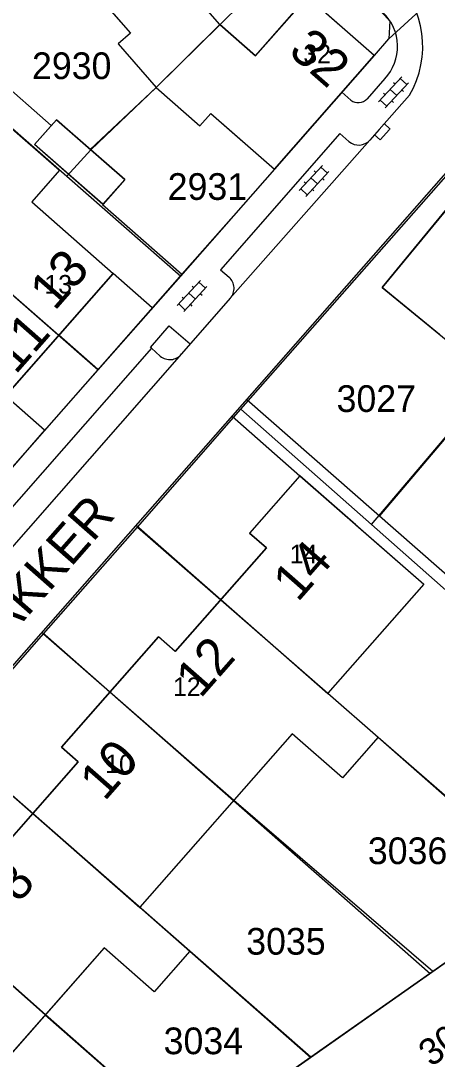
# Model space of a CAD drawing. Extents: x 148816 to 151297, y 399515 to 402500.
# Drawn here: x 150839.5 to 150867.6, y 400687.3 to 400757.3 of the extents above; entities that cross this region are included whole.
import ezdxf

# ---------------------------------------------------------------- set-up
doc = ezdxf.new("R2010")
doc.units = 0
for name, color, linetype in [('B01 Hoofdgebouw  [T] Norm', 7, 'Continuous'), ('B01 hoofgebouw', 7, 'Continuous'), ('B02 Bijgebouw  [D] Norm', 7, 'Continuous'), ('B07 Tussenmuur  [T] Norm', 7, 'Continuous'), ('G01 perceelsgrens', 7, 'Continuous'), ('S02 Open verharding  Norm', 7, 'Continuous'), ('S05 Water  Norm', 7, 'Continuous'), ('T04 Haag heg  [D] Gem', 7, 'Continuous'), ('V00 Kant verharding algemeen  [T] Norm', 7, 'Continuous'), ('V00 Kant verharding algemeen secundair  [T] Gem', 7, 'Continuous'), ('Z01 perceelnummer', 7, 'Continuous'), ('Z02 huisnummer', 7, 'Continuous'), ('Z02 Huisnummer  [Tekst] Norm', 7, 'Continuous'), ('Z06 straatnaam', 7, 'Continuous')]:
    doc.layers.add(name, color=color, linetype=linetype)

msp = doc.modelspace()

# ---------------------------------------------------------------- linework, layer by layer
at = {"layer": 'B01 Hoofdgebouw  [T] Norm'}
for p, q in [((150839.594, 400764.866), (150846.89, 400756.492)), ((150852.908, 400757.082), (150850.801, 400759.49)), ((150855.314, 400754.967), (150858.81, 400758.95)), ((150863.31, 400755), (150858.81, 400758.95)), ((150846.89, 400756.492), (150846.06, 400755.77)), ((150852.908, 400757.082), (150855.314, 400754.967)), ((150846.06, 400755.77), (150848.62, 400752.83)), ((150858.942, 400750), (150863.31, 400755)), ((150848.62, 400752.83), (150851.57, 400750.25)), ((150852.292, 400751.083), (150851.57, 400750.25)), ((150852.292, 400751.083), (150853.532, 400750)), ((150838.973, 400750), (150842.1, 400747.252)), ((150853.532, 400750), (150856.6, 400747.32)), ((150856.6, 400747.32), (150858.942, 400750)), ((150870.911, 400747.93), (150863.861, 400739.358)), ((150842.1, 400747.252), (150840.226, 400745.118)), ((150840.226, 400745.118), (150845.71, 400740.3)), ((150820.55, 400711.66), (150845.71, 400740.3)), ((150863.861, 400739.358), (150893.796, 400714.753)), ((150858.305, 400726.639), (150854.919, 400722.788)), ((150858.305, 400726.639), (150866.657, 400719.331)), ((150856.046, 400721.798), (150854.919, 400722.788)), ((150849.902, 400714.803), (150856.046, 400721.798)), ((150866.657, 400719.331), (150860.199, 400711.986)), ((150842.234, 400708.361), (150848.775, 400715.793)), ((150849.902, 400714.803), (150848.775, 400715.793)), ((150860.199, 400711.986), (150863.578, 400709.015)), ((150857.788, 400709.245), (150847.515, 400697.558)), ((150861.168, 400706.274), (150857.788, 400709.245)), ((150863.578, 400709.015), (150861.168, 400706.274)), ((150843.361, 400707.371), (150842.234, 400708.361)), ((150837.229, 400700.384), (150843.361, 400707.371)), ((150847.515, 400697.558), (150850.895, 400694.587)), ((150845.112, 400694.823), (150824.57, 400671.446)), ((150848.492, 400691.853), (150845.112, 400694.823)), ((150850.895, 400694.587), (150848.492, 400691.853))]:
    msp.add_line(p, q, dxfattribs=at)
at = {"layer": 'B01 hoofgebouw'}
for points in [[(150852.292, 400751.083), (150856.6, 400747.32), (150863.31, 400755), (150858.81, 400758.95), (150855.314, 400754.967), (150852.908, 400757.082), (150850.801, 400759.49), (150854.79, 400762.98), (150847.09, 400771.78), (150843.101, 400768.29), (150841.06, 400770.631), (150839.238, 400773.114), (150843.51, 400776.25), (150836.58, 400785.69), (150832.31, 400782.54), (150830.61, 400784.84), (150825.78, 400781.27), (150827.63, 400778.75)], [(150827.63, 400778.75), (150828.525, 400779.407), (150835.108, 400770.439), (150834.221, 400769.788), (150836.37, 400766.86), (150838.75, 400764.13), (150839.593, 400764.865), (150846.888, 400756.492), (150846.06, 400755.77), (150848.62, 400752.83), (150851.57, 400750.25), (150852.301, 400751.086)], [(150838.344, 400750.552), (150842.1, 400747.252), (150840.226, 400745.118), (150845.71, 400740.3), (150820.55, 400711.66), (150815.066, 400716.478), (150813.21, 400714.36), (150809.455, 400717.661)], [(150846.5, 400746.62), (150845.016, 400744.934), (150840.41, 400748.99), (150841.89, 400750.65), (150846.5, 400746.62)], [(150867.723, 400736.182), (150863.861, 400739.358), (150870.911, 400747.93), (150874.87, 400744.671), (150873.918, 400743.512), (150881.102, 400737.609), (150882.054, 400738.768), (150889.701, 400732.48), (150888.749, 400731.321), (150895.936, 400725.415), (150896.888, 400726.574), (150900.846, 400723.325), (150897.67, 400719.463)], [(150862.067, 400723.347), (150858.305, 400726.639), (150854.919, 400722.788), (150856.046, 400721.798), (150849.902, 400714.803), (150848.775, 400715.793), (150842.234, 400708.361), (150843.361, 400707.371), (150837.229, 400700.384), (150836.102, 400701.374), (150829.563, 400693.947), (150830.69, 400692.957), (150824.555, 400685.971), (150823.428, 400686.961), (150816.89, 400679.526), (150818.019, 400678.534), (150814.845, 400674.923), (150818.6, 400671.622)], [(150862.067, 400723.347), (150866.657, 400719.331), (150860.199, 400711.986), (150863.578, 400709.015)], [(150863.578, 400709.015), (150861.168, 400706.274), (150857.788, 400709.245), (150847.515, 400697.558), (150850.895, 400694.587), (150848.492, 400691.853), (150845.112, 400694.823), (150824.57, 400671.446), (150827.95, 400668.476), (150825.435, 400665.614), (150818.6, 400671.622)]]:
    msp.add_lwpolyline(points, dxfattribs=at)
at = {"layer": 'B02 Bijgebouw  [D] Norm'}
for p, q in [((150841.89, 400750.65), (150841.31, 400750)), ((150842.634, 400750), (150841.89, 400750.65)), ((150841.31, 400750), (150840.41, 400748.99)), ((150846.5, 400746.62), (150842.634, 400750)), ((150845.02, 400744.96), (150840.41, 400748.99)), ((150846.5, 400746.62), (150845.02, 400744.96))]:
    msp.add_line(p, q, dxfattribs=at)
at = {"layer": 'B07 Tussenmuur  [T] Norm'}
for p, q in [((150852.908, 400757.082), (150848.62, 400752.83)), ((150835.294, 400742.062), (150842.046, 400736.13)), ((150852.974, 400718.3), (150860.183, 400711.967)), ((150845.504, 400712.076), (150853.829, 400704.748)), ((150840.294, 400703.877), (150847.506, 400697.548)), ((150832.832, 400697.66), (150841.157, 400690.331))]:
    msp.add_line(p, q, dxfattribs=at)
at = {"layer": 'G01 perceelsgrens'}
for points in [[(150864.29, 400756.12), (150883.26, 400773.46)], [(150842.597, 400746.847), (150844.208, 400748.623), (150848.62, 400752.83), (150852.908, 400757.064), (150858.92, 400763.02)], [(150858.92, 400763.02), (150864.36, 400757.34), (150864.29, 400756.12)], [(150850.27, 400740.12), (150856.608, 400747.318), (150863.328, 400754.997), (150864.29, 400756.12)], [(150834.893, 400753.601), (150842.597, 400746.847)], [(150854.33, 400731.14), (150872.82, 400752.13)], [(150826.957, 400749.368), (150835.267, 400742.042), (150844.711, 400733.799)], [(150842.597, 400746.847), (150850.27, 400740.12)], [(150823.259, 400745.699), (150825.552, 400743.459), (150831.717, 400738.004), (150841.12, 400729.716)], [(150863.143, 400723.355), (150871.424, 400733.142), (150881.297, 400745.176)], [(150844.711, 400733.799), (150850.27, 400740.12)], [(150841.12, 400729.716), (150844.711, 400733.799)], [(150847.356, 400723.197), (150854.33, 400731.14)], [(150854.33, 400731.14), (150863.143, 400723.355)], [(150837.58, 400725.691), (150841.12, 400729.716)], [(150841.03, 400715.992), (150847.356, 400723.197)], [(150847.356, 400723.197), (150860.199, 400711.986), (150863.578, 400709.015), (150875.264, 400698.871)], [(150863.143, 400723.355), (150870.28, 400717.05)], [(150834.698, 400708.78), (150841.03, 400715.992)], [(150841.03, 400715.992), (150853.854, 400704.769), (150867.265, 400693.245)], [(150834.698, 400708.78), (150859.038, 400687.459)], [(150828.39, 400701.595), (150841.144, 400690.308), (150850.892, 400681.73)], [(150867.265, 400693.245), (150875.264, 400698.871)], [(150859.038, 400687.459), (150867.265, 400693.245)], [(150850.892, 400681.73), (150859.038, 400687.459)]]:
    msp.add_lwpolyline(points, dxfattribs=at)
at = {"layer": 'S02 Open verharding  Norm'}
for p, q in [((150863.615, 400751.864), (150865.177, 400753.553)), ((150864.055, 400751.457), (150865.617, 400753.146)), ((150864.625, 400753.178), (150864.735, 400753.076)), ((150865.515, 400753.035), (150865.075, 400753.443)), ((150863.946, 400752.443), (150864.056, 400752.342)), ((150864.396, 400752.709), (150864.836, 400752.301)), ((150865.176, 400752.668), (150865.286, 400752.567)), ((150864.157, 400751.567), (150863.717, 400751.975)), ((150864.497, 400751.934), (150864.607, 400751.832)), ((150858.263, 400745.891), (150859.825, 400747.58)), ((150860.163, 400747.062), (150859.723, 400747.47)), ((150858.703, 400745.484), (150860.265, 400747.173)), ((150859.044, 400746.736), (150859.484, 400746.328)), ((150859.273, 400747.205), (150859.383, 400747.103)), ((150859.824, 400746.695), (150859.934, 400746.594)), ((150858.805, 400745.594), (150858.365, 400746.002)), ((150858.594, 400746.47), (150858.704, 400746.369)), ((150859.145, 400745.961), (150859.255, 400745.859)), ((150850.039, 400738.126), (150851.601, 400739.815)), ((150851.939, 400739.297), (150851.499, 400739.705)), ((150850.479, 400737.719), (150852.041, 400739.408)), ((150851.049, 400739.44), (150851.159, 400739.338)), ((150850.37, 400738.705), (150850.48, 400738.604)), ((150850.82, 400738.971), (150851.26, 400738.563)), ((150851.6, 400738.93), (150851.71, 400738.829)), ((150850.581, 400737.829), (150850.141, 400738.237)), ((150850.921, 400738.196), (150851.031, 400738.094))]:
    msp.add_line(p, q, dxfattribs=at)
at = {"layer": 'S05 Water  Norm'}
for p, q in [((150864.377, 400750.047), (150864.004, 400750.38)), ((150863.711, 400749.301), (150863.338, 400749.634)), ((150864.335, 400750), (150863.711, 400749.301)), ((150864.377, 400750.047), (150864.335, 400750))]:
    msp.add_line(p, q, dxfattribs=at)
at = {"layer": 'T04 Haag heg  [D] Gem'}
for p, q in [((150848.62, 400752.83), (150844.179, 400748.649)), ((150844.684, 400733.812), (150842.046, 400736.13)), ((150871.423, 400733.141), (150863.68, 400723.943)), ((150841.1, 400729.732), (150838.462, 400732.05)), ((150847.27, 400723.313), (150852.974, 400718.3)), ((150840.929, 400716.097), (150845.504, 400712.076)), ((150834.593, 400708.888), (150840.294, 400703.877)), ((150863.578, 400709.015), (150875.196, 400698.803)), ((150853.829, 400704.748), (150867.085, 400693.096)), ((150850.895, 400694.587), (150859.035, 400687.432)), ((150841.157, 400690.331), (150850.937, 400681.735))]:
    msp.add_line(p, q, dxfattribs=at)
msp.add_lwpolyline([(150818.929, 400654.127), (150842.877, 400676.064), (150908.921, 400722.531), (150920.488, 400721.077)], dxfattribs=at)
at = {"layer": 'V00 Kant verharding algemeen  [T] Norm'}
for p, q in [((150835.596, 400755.496), (150841.548, 400750.266)), ((150864.035, 400753.439), (150862.835, 400752.072)), ((150861.732, 400751.976), (150861.137, 400752.513)), ((150865.702, 400752.32), (150863.652, 400750)), ((150861.006, 400749.724), (150852.945, 400740.549)), ((150861.612, 400749.193), (150861.006, 400749.724)), ((150863.652, 400750), (150863.027, 400749.293)), ((150818.587, 400690.677), (150869.759, 400748.9)), ((150845.003, 400744.941), (150850.341, 400740.251)), ((150852.945, 400740.549), (150853.535, 400740.038)), ((150848.348, 400737.982), (150845.71, 400740.3)), ((150853.613, 400738.628), (150850.323, 400734.864)), ((150848.294, 400735.252), (150826.075, 400709.911)), ((150848.896, 400734.723), (150848.294, 400735.252)), ((150854.734, 400731.805), (150870.846, 400717.645)), ((150853.729, 400730.661), (150858.305, 400726.639))]:
    msp.add_line(p, q, dxfattribs=at)
for points in [[(150856.621, 400747.324), (150850.341, 400740.251), (150821.343, 400707.243), (150820.051, 400705.742), (150821.568, 400704.422), (150821.568, 400704.422)], [(150848.294, 400735.252), (150848.244, 400735.295), (150849.5, 400736.767), (150850.914, 400735.54)]]:
    msp.add_lwpolyline(points, dxfattribs=at)
for centre, radius, start, end in [((150860.049, 400755.603), 6.537, 329.85588, 45.51095), ((150861.737, 400755.597), 3.153, 316.42805, 46.80046), ((150862.229, 400752.648), 0.836, 233.52214, 316.4263), ((150862.268, 400749.968), 1.016, 229.74114, 318.34376), ((150852.876, 400739.294), 0.993, 317.87056, 48.46209), ((150849.542, 400735.474), 0.991, 229.30764, 321.97837)]:
    msp.add_arc(centre, radius, start, end, dxfattribs=at)
at = {"layer": 'V00 Kant verharding algemeen secundair  [T] Gem'}
for p, q in [((150863.027, 400749.293), (150853.613, 400738.628)), ((150850.323, 400734.864), (150826.738, 400707.973))]:
    msp.add_line(p, q, dxfattribs=at)

# ---------------------------------------------------------------- texts
at = {"layer": 'Z01 perceelnummer'}
for s, p in [('2930', (150840.247, 400753.403)), ('2931', (150849.394, 400745.256)), ('3027', (150860.778, 400730.954)), ('3036', (150862.887, 400700.464)), ('3035', (150854.688, 400694.358)), ('3034', (150849.12, 400687.645))]:
    msp.add_text(s, height=1.8, dxfattribs=at).set_placement(p)
msp.add_text('3038', height=1.8, rotation=36.28174, dxfattribs=at).set_placement((150867.161, 400686.744))
at = {"layer": 'Z02 huisnummer'}
for s, rotation, p in [('32', 318.77095, (150857.449, 400755.156)), ('13', 48.69008, (150841.771, 400737.713)), ('11', 48.69008, (150839.139, 400733.428)), ('14', 48.69008, (150858.157, 400718.071)), ('12', 48.69008, (150851.603, 400711.58)), ('10', 48.69008, (150845.138, 400704.645)), ('8', 48.69008, (150839.342, 400697.784))]:
    msp.add_text(s, height=2.5, rotation=rotation, dxfattribs=at).set_placement(p)
at = {"layer": 'Z02 Huisnummer  [Tekst] Norm'}
for s, p in [('32', (150858.542, 400754.473)), ('13', (150841.084, 400738.939)), ('14', (150857.621, 400720.751)), ('12', (150849.755, 400711.803)), ('10', (150845.183, 400706.601))]:
    msp.add_text(s, height=1.25, dxfattribs=at).set_placement(p)
at = {"layer": 'Z06 straatnaam'}
msp.add_text('LANGAKKER', height=2.5, rotation=48.69008, dxfattribs=at).set_placement((150832.447, 400708.583))

doc.saveas('drawing.dxf')
